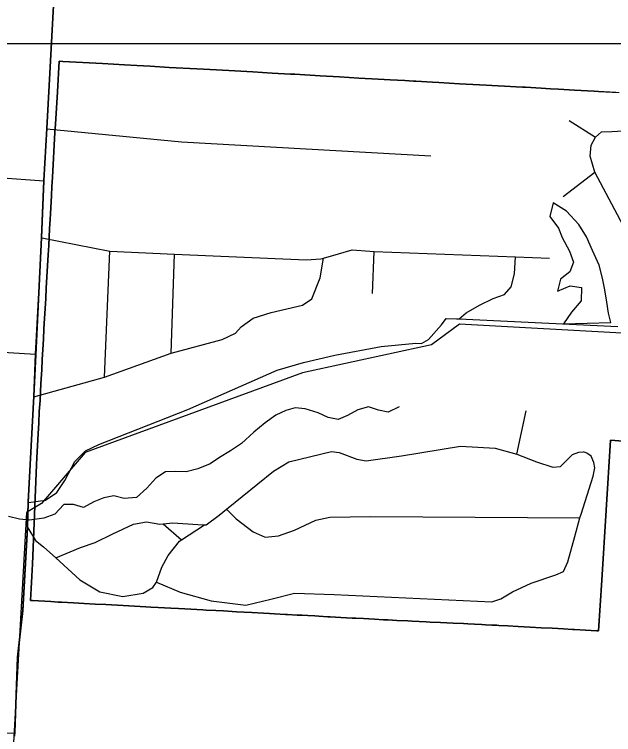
# Model space of a CAD drawing. Extents: x 114604 to 551442, y 316898 to 567001.
# Drawn here: x 219426 to 222658, y 426712 to 430594 of the extents above; entities that cross this region are included whole.
import ezdxf

# ---------------------------------------------------------------- set-up
doc = ezdxf.new("R2010")
doc.units = 0
for name, color, linetype in [('GE_P_Alignment_1000_Bearings', 7, 'Continuous'), ('GE_P_Alignment_100_Cardinal_Points', 7, 'Continuous'), ('GE_P_Alignment_100_Stations', 7, 'Continuous'), ('GE_P_Alignment_500_Bearings', 7, 'Continuous'), ('GE_P_Alignment_500_Distances', 7, 'Continuous'), ('MT_X_Edge_Line', 7, 'Continuous'), ('PM_P_Cells', 7, 'Continuous')]:
    doc.layers.add(name, color=color, linetype=linetype)

msp = doc.modelspace()

# ---------------------------------------------------------------- linework, layer by layer
at = {"layer": 'GE_P_Alignment_1000_Bearings'}
msp.add_lwpolyline([(225517.9, 428997.9), (223291, 429136.2), (223095.9, 429099.1), (222766.8, 428871.9), (221826.4, 428925.1), (221675.7, 428813.6), (220980.1, 428661.8), (219807.6, 428233), (219571.5, 427958.6), (219491.3, 427909.7), (218985, 418969.4), (218918.3, 418742.1), (218808.2, 418578.5), (217729.7, 417088.6), (217319.5, 416524.5)], dxfattribs=at)
at = {"layer": 'GE_P_Alignment_100_Cardinal_Points'}
for p, q in [((222419, 430021.9), (222559.9, 429931.6)), ((222385.5, 429612.1), (222555.9, 429743.6)), ((219912.3, 428639.1), (219940.9, 429317.3)), ((220272.3, 428769), (220289.9, 429302.1)), ((221357.7, 429089), (221367.1, 429316.5)), ((218177.4, 428840.5), (219540.4, 428763.1)), ((222135.9, 428224.2), (222186.2, 428457.2)), ((220229.1, 427848.8), (220328.2, 427762))]:
    msp.add_line(p, q, dxfattribs=at)
for points in [[(222559.9, 429931.6), (222592, 429961.8), (222648.2, 429963.8), (223114.3, 429989.2), (223175.3, 429987.6), (223216.1, 429969.6), (223322.5, 429884.9)], [(219601.4, 429976.8), (220327.8, 429906.8), (221671.8, 429832.6)], [(222902.5, 429000.7), (222907.1, 429038.1), (222904.9, 429090.3), (222868.7, 429148.2), (222745.9, 429382.3), (222695.6, 429482.8), (222555.9, 429743.6), (222531.9, 429829.2), (222537.8, 429889.4), (222559.9, 429931.6)], [(217911.3, 429373), (218211.6, 429349.9), (218307.1, 429338), (218363.2, 429341.2), (218413.6, 429347.1), (218468.2, 429358.8), (218528.4, 429380.2), (218615.1, 429417.3), (219030.3, 429618.1), (219147.7, 429676.5), (219210.6, 429706.4), (219256.8, 429717.9), (219335.3, 429715.7), (219586.6, 429696.5)], [(219574.1, 429389.3), (219940.9, 429317.3), (220289.9, 429302.1), (220999.8, 429271.2), (221078.1, 429276.1), (221093.4, 429280.4), (221174.2, 429303.3), (221248.3, 429324.3), (221342.8, 429317.4), (221367.1, 429316.5), (222128.6, 429287.8), (222311.6, 429280.8)], [(221825.6, 428952.8), (221863.3, 428984.8), (221935.1, 429027.7), (222008.9, 429062.7), (222068.9, 429083.5), (222104.6, 429126), (222123.8, 429196.4), (222128.6, 429287.8)], [(219531.8, 428533.2), (219912.3, 428639.1), (220272.3, 428769), (220547.2, 428842.7), (220619.1, 428875.6), (220648.8, 428910.1), (220714.5, 428957), (220810.5, 428988.2), (220980.8, 429026.4), (221030.6, 429061), (221075.4, 429173.8), (221093.4, 429280.4)], [(219502.1, 427964.1), (219593.4, 427975), (219654.2, 428017.6), (219697.9, 428081), (219751.8, 428184.5), (219810.3, 428241.7), (219881.6, 428275.8), (220362, 428464.4), (220843.8, 428677.3), (220985.1, 428718.7), (221154.5, 428757.6), (221404.3, 428804.9), (221591.4, 428821.3), (221621.4, 428820.7), (221660, 428842.1), (221729.7, 428921), (221754.5, 428954.6), (221810.7, 428953.5), (221825.6, 428952.8), (222681.2, 428912.5)], [(219648.8, 427664.7), (219782.8, 427720.3), (219861.1, 427748.5), (219957.6, 427794.8), (220068.1, 427847.1), (220138.4, 427859.2), (220210.8, 427847.2), (220229.1, 427848.8), (220281.2, 427853.3), (220415.9, 427845.3), (220451, 427843.8), (220460.1, 427843.4), (220530.4, 427895.6), (220570.6, 427928.2), (220823.6, 428132.8), (220905.9, 428183.1), (221137, 428237.5), (221177.3, 428233.5), (221273.8, 428197.4), (221324.1, 428187.4), (221513.1, 428215.7), (221832.6, 428266.1), (222019.6, 428256.2), (222135.9, 428224.2), (222242.9, 428182), (222329.4, 428154), (222371.6, 428158), (222435.8, 428222.3), (222470, 428234.4), (222496.1, 428236.5)], [(219498.1, 427827.1), (219539.5, 427758.3), (219583.7, 427724.2), (219648.8, 427664.7), (219779, 427545.6), (219887.7, 427481.4), (220010.4, 427457.4), (220120.9, 427475.5), (220173.1, 427505.7), (220193.2, 427533.8), (220319.9, 427479.7), (220486.9, 427433.6), (220673.9, 427409.6), (220808.6, 427441.9), (220937.2, 427474.1), (221150.3, 427468.2), (222000.8, 427428.7), (222049, 427444.8), (222113.3, 427481), (222213.7, 427529.2), (222346.4, 427573.5), (222388.5, 427591.6), (222410.6, 427643.9), (222448.6, 427780.5), (222476.7, 427880.1), (222482.6, 427901), (222548.6, 428105.9), (222556.6, 428150.1), (222550.5, 428178.2), (222536.4, 428212.4), (222514.2, 428228.4), (222496.1, 428236.5)], [(220570.6, 427928.2), (220622.9, 427875.6), (220713.5, 427805.4), (220777.9, 427777.3), (220850.3, 427783.4), (220936.7, 427813.6), (221051.2, 427867.9), (221127.6, 427884), (221346.7, 427888.2), (222476.7, 427880.1)], [(220193.2, 427533.8), (220221.2, 427614.2), (220255.3, 427678.5), (220317.5, 427754.9), (220328.2, 427762), (220451, 427843.8)], [(216586.1, 426892.8), (217199.6, 426851.7), (218252.9, 426791), (218764.5, 426761.1), (219282.7, 426726.2), (219429.2, 426720.7)]]:
    msp.add_lwpolyline(points, dxfattribs=at)
at = {"layer": 'GE_P_Alignment_100_Stations'}
for points in [[(222708.9, 428294.7), (222641.1, 428298.7), (222594.1, 427545.1), (222577, 427271.6), (222567.2, 427272.2), (222507.2, 427275.4), (222447.3, 427278.6), (222436.7, 427279.2), (222387.3, 427281.9), (222327.4, 427285.1), (222267.4, 427288.4), (222207.5, 427291.6), (222143.2, 427295.1), (222087.6, 427298.1), (222038.8, 427300.7), (222027.7, 427301.3), (222001.2, 427302.7), (221967.8, 427304.4), (221946.7, 427305.4), (221907.9, 427307.3), (221872.2, 427309.1), (221848, 427310.3), (221792.6, 427313), (221725.2, 427316.3), (221668.8, 427319.1), (221647.9, 427320.1), (221608.9, 427322.1), (221571.6, 427323.9), (221548.9, 427325), (221488.8, 427328), (221442.1, 427330.3), (221428.9, 427330.9), (221416.8, 427331.5), (221368.7, 427334.1), (221338.3, 427335.8), (221308.7, 427337.4), (221268.3, 427339.6), (221248.7, 427340.7), (221187.2, 427344), (221128.8, 427347.2), (221117.4, 427347.8), (221068.9, 427350.5), (221047.1, 427351.7), (221009, 427353.7), (220977.9, 427355.4), (220951.5, 427356.9), (220900, 427359.7), (220889.1, 427360.3), (220829.2, 427363.5), (220802.5, 427365), (220769.3, 427366.8), (220705.9, 427370.2), (220624.5, 427374.7), (220553.1, 427378.6), (220511.7, 427380.8), (220461.1, 427383.6), (220442.1, 427384.6), (220345.5, 427389.9), (220311.4, 427391.7), (220270.5, 427393.9), (220200.9, 427397.7), (220161.7, 427399.9), (220135.7, 427401.3), (220043.9, 427406.3), (220012, 427408), (219918.8, 427413.1), (219862.3, 427416.2), (219802.4, 427419.4), (219744.9, 427422.6), (219680.1, 427426.1), (219662, 427426.8), (219622.9, 427429.1), (219523.1, 427435), (219513.1, 427435.6), (219516.6, 427500.4), (219520.1, 427566.6), (219523.5, 427631), (219545.4, 428165.5), (219547.3, 428205), (219554.2, 428333.8), (219557.4, 428393.3), (219560.6, 428453.1), (219564.6, 428513.6), (219569.4, 428604.4), (219573.3, 428678.2), (219576.4, 428733.5), (219579.5, 428788.2), (219582.7, 428844.5), (219585.8, 428899.3), (219588.9, 428954.8), (219591.9, 429008.8), (219595, 429063.6), (219598.1, 429118.9), (219601.5, 429179), (219604.8, 429238.3), (219608.2, 429298.3), (219611.1, 429348.6), (219615.7, 429437.6), (219618.7, 429490.4), (219620.3, 429518.4), (219625.8, 429617.2), (219628.4, 429665.5), (219631.3, 429717.2), (219644.7, 429956.9), (219647.6, 430002.6), (219657.8, 430176.4), (219667.6, 430342.8), (219686.9, 430340.9), (219901.7, 430328.7), (220020.8, 430322.1), (220086.5, 430318.4), (220157.6, 430314.5), (220261.1, 430308.7), (220410.7, 430300.5), (220516, 430294.6), (220614.3, 430289.2), (220712.6, 430283.7), (220816.1, 430278), (220915.2, 430272.5), (220938.4, 430271.2), (221075.1, 430263.4), (221180.1, 430257.3), (221284.5, 430251.3), (221388.7, 430245.4), (221452.5, 430241.7), (221531.9, 430237.1), (221578.8, 430234.5), (221592.1, 430233.7), (221681.7, 430228.6), (221715.7, 430226.6), (221826.7, 430220.6), (221970.9, 430213.1), (222001.5, 430211.5), (222068.7, 430207.9), (222131.8, 430204.6), (222166.7, 430202.6), (222181.9, 430201.7), (222267.5, 430196.6), (222316.7, 430193.7), (222360.8, 430191.2), (222446.2, 430186.4), (222553.7, 430180.4), (222576.2, 430179.1), (222688, 430172.9)], [(222670.5, 430173.9), (222576.2, 430179.1), (222553.7, 430180.4), (222446.2, 430186.4), (222360.8, 430191.2), (222316.7, 430193.7), (222267.5, 430196.6), (222181.9, 430201.7), (222166.7, 430202.6), (222131.8, 430204.6), (222068.7, 430207.9), (222001.5, 430211.5), (221970.9, 430213.1), (221826.7, 430220.6), (221715.7, 430226.6), (221681.7, 430228.6), (221592.1, 430233.7), (221578.8, 430234.5), (221531.9, 430237.1), (221452.5, 430241.7), (221388.7, 430245.4), (221284.5, 430251.3), (221180.1, 430257.3), (221075.1, 430263.4), (220938.4, 430271.2), (220915.2, 430272.5), (220816.1, 430278), (220712.6, 430283.7), (220614.3, 430289.2), (220516, 430294.6), (220410.7, 430300.5), (220261.1, 430308.7), (220157.6, 430314.5), (220086.5, 430318.4), (220020.8, 430322.1), (219901.7, 430328.7), (219686.9, 430340.9), (219667.6, 430342.8), (219657.8, 430176.4), (219647.6, 430002.6), (219644.7, 429956.9), (219631.3, 429717.2), (219628.4, 429665.5), (219625.8, 429617.2), (219620.3, 429518.4), (219618.7, 429490.4), (219615.7, 429437.6), (219611.1, 429348.6), (219608.2, 429298.3), (219604.8, 429238.3), (219601.5, 429179), (219598.1, 429118.9), (219595, 429063.6), (219591.9, 429008.8), (219588.9, 428954.8), (219585.8, 428899.3), (219582.7, 428844.5), (219579.5, 428788.2), (219576.4, 428733.5), (219573.3, 428678.2), (219569.4, 428604.4), (219564.6, 428513.6), (219560.6, 428453.1), (219557.4, 428393.3), (219554.2, 428333.8), (219547.3, 428205), (219545.4, 428165.5), (219523.5, 427631), (219520.1, 427566.6), (219516.6, 427500.4), (219513.1, 427435.6), (219523.1, 427435), (219622.9, 427429.1), (219662, 427426.8), (219680.1, 427426.1), (219744.9, 427422.6), (219802.4, 427419.4), (219862.3, 427416.2), (219918.8, 427413.1), (220012, 427408), (220043.9, 427406.3), (220135.7, 427401.3), (220161.7, 427399.9), (220200.9, 427397.7), (220270.5, 427393.9), (220311.4, 427391.7), (220345.5, 427389.9), (220442.1, 427384.6), (220461.1, 427383.6), (220511.7, 427380.8), (220553.1, 427378.6), (220624.5, 427374.7), (220705.9, 427370.2), (220769.3, 427366.8), (220802.5, 427365), (220829.2, 427363.5), (220889.1, 427360.3), (220900, 427359.7), (220951.5, 427356.9), (220977.9, 427355.4), (221009, 427353.7), (221047.1, 427351.7), (221068.9, 427350.5), (221117.4, 427347.8), (221128.8, 427347.2), (221187.2, 427344), (221248.7, 427340.7), (221268.3, 427339.6), (221308.7, 427337.4), (221338.3, 427335.8), (221368.7, 427334.1), (221416.8, 427331.5), (221428.9, 427330.9), (221442.1, 427330.3), (221488.8, 427328), (221548.9, 427325), (221571.6, 427323.9), (221608.9, 427322.1), (221647.9, 427320.1), (221668.8, 427319.1), (221725.2, 427316.3), (221792.6, 427313), (221848, 427310.3), (221872.2, 427309.1), (221907.9, 427307.3), (221946.7, 427305.4), (221967.8, 427304.4), (222001.2, 427302.7), (222027.7, 427301.3), (222038.8, 427300.7), (222087.6, 427298.1), (222143.2, 427295.1), (222207.5, 427291.6), (222267.4, 427288.4), (222327.4, 427285.1), (222387.3, 427281.9), (222436.7, 427279.2), (222447.3, 427278.6), (222507.2, 427275.4), (222567.2, 427272.2), (222577, 427271.6), (222594.1, 427545.1), (222641.1, 428298.7), (222708.9, 428294.7)]]:
    msp.add_lwpolyline(points, dxfattribs=at)
at = {"layer": 'GE_P_Alignment_500_Bearings'}
msp.add_lwpolyline([(184305.2, 516815.5), (260150, 516815.5), (260150, 430435.7), (184305.2, 430435.7)], close=True, dxfattribs=at)
msp.add_lwpolyline([(219427.9, 426703.9), (219429.2, 426720.7), (219444.7, 427127), (219473.2, 427381), (219498.1, 427827.1), (219502.1, 427964.1), (219531.8, 428533.2), (219540.4, 428763.1), (219574.1, 429389.3), (219586.6, 429696.5), (219601.4, 429976.8), (219678.5, 431370.8), (219696.1, 431706.4)], dxfattribs=at)
at = {"layer": 'GE_P_Alignment_500_Distances'}
for points in [[(219426.7, 426706.8), (219428, 426723.5), (219443.6, 427129.9), (219472, 427383.9), (219496.9, 427829.9), (219500.9, 427967), (219530.7, 428536.1), (219572.9, 429392.2), (219585.4, 429699.3), (219600.3, 429979.6), (219677.4, 431373.7), (219694.9, 431709.2), (219697.4, 431757.6), (219711, 432017.2), (219818.8, 433864.6), (219837.5, 434229.1), (219870.5, 434830.1), (219929.8, 435783.2), (219971.7, 436510.8), (219996.5, 436883.8), (220035.5, 437388.1), (220040.8, 437736.4), (220053.8, 438095.9)], [(220053.8, 438095.9), (220040.8, 437736.4), (220035.5, 437388.1), (219996.5, 436883.8), (219971.7, 436510.8), (219929.8, 435783.2), (219870.5, 434830.1), (219837.5, 434229.1), (219818.8, 433864.6), (219711, 432017.2), (219697.4, 431757.6), (219694.9, 431709.2), (219677.4, 431373.7), (219600.3, 429979.6), (219585.4, 429699.3), (219572.9, 429392.2), (219530.7, 428536.1), (219500.9, 427967), (219496.9, 427829.9), (219472, 427383.9), (219443.6, 427129.9), (219428, 426723.5), (219426.7, 426706.8)]]:
    msp.add_lwpolyline(points, dxfattribs=at)
at = {"layer": 'MT_X_Edge_Line'}
for points in [[(222642.7, 428933.3), (222630.8, 428983.4), (222621, 429043.6), (222611.1, 429109.8), (222597.2, 429172), (222579.4, 429242.2), (222543.5, 429322.4), (222511.6, 429394.7), (222469.7, 429460.9), (222403.8, 429533.3), (222331.8, 429577.6), (222313.6, 429505.5), (222361.5, 429441.2), (222381.4, 429391), (222419.3, 429318.8), (222441.2, 429258.6), (222421, 429206.5), (222370.8, 429166.6), (222354.6, 429102.5), (222422.8, 429130.4), (222484.9, 429122.2), (222482.7, 429050), (222430.5, 428990), (222388.2, 428926)], [(222388.2, 428926), (222642.7, 428933.3)]]:
    msp.add_lwpolyline(points, dxfattribs=at)
at = {"layer": 'PM_P_Cells'}
msp.add_lwpolyline([(221500.6, 428478.5), (221442.5, 428450.5), (221390.5, 428460.7), (221336.5, 428478.8), (221278.5, 428462.9), (221222.4, 428433), (221172.3, 428411), (221118.3, 428421.2), (221064.3, 428447.4), (220994.3, 428467.6), (220940.3, 428473.7), (220890.3, 428459.8), (220836.2, 428433.9), (220778.1, 428391.9), (220718, 428341.9), (220651.8, 428281.9), (220591.7, 428241.9), (220531.6, 428206), (220481.5, 428172), (220415.4, 428144.1), (220353.4, 428128.1), (220297.3, 428130.3), (220241.3, 428128.4), (220189.2, 428094.4), (220141.1, 428040.4), (220085, 427990.4), (220018.9, 427984.5), (219962.9, 427998.7), (219908.9, 427988.8), (219854.8, 427966.9), (219798.7, 427936.9), (219744.7, 427953.1), (219692.7, 427953.2), (219644.6, 427901.2), (219584.5, 427879.2), (219508.4, 427867.4), (219454.4, 427873.5), (219394.4, 427887.7)], dxfattribs=at)

doc.saveas('drawing.dxf')
